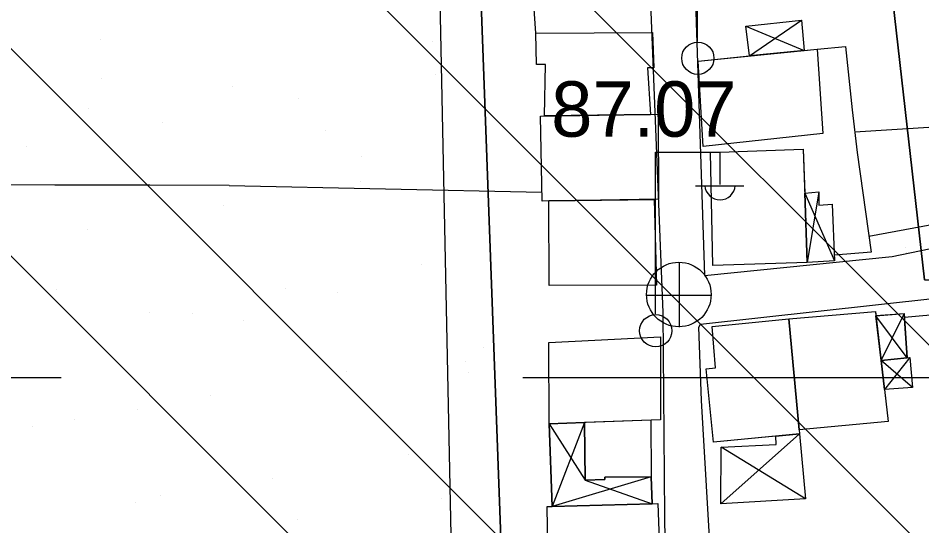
# Model space of a CAD drawing. Extents: x 417995 to 421451, y 4454518 to 4458015.
# Drawn here: x 420777.8 to 420875.7, y 4456840.8 to 4456895.8 of the extents above; entities that cross this region are included whole.
import ezdxf

# ---------------------------------------------------------------- set-up
doc = ezdxf.new("R2010")
doc.units = 0
for name, color, linetype in [('ADAKENARI', 7, 'Continuous'), ('B_Mesken', 7, 'Continuous'), ('B_Sundurma', 7, 'Continuous'), ('Default', 7, 'Continuous'), ('IPTAL', 7, 'Continuous'), ('PL_AYA_BOLGE_PARKI', 7, 'Continuous'), ('PL_KON_ONE_100', 7, 'Continuous'), ('S_Elektrik_Diregi', 7, 'Continuous'), ('S_Rogar_Kapagi', 7, 'Continuous'), ('Sinir_Cit_bir_taraf', 7, 'Continuous'), ('Sinir_Duvar_tek_tarafa_ait', 7, 'Continuous'), ('Sinir_itirazli_Mulkiyet', 7, 'Continuous'), ('Sinir_Tel_bir_taraf', 7, 'Continuous'), ('SN_TR_SIVILASMA', 7, 'Continuous'), ('SN_TR_TASKIN', 7, 'Continuous'), ('TR_AZGELISME', 7, 'Continuous'), ('TR_PARKALANI', 7, 'Continuous'), ('Y_Yol_Kotu', 7, 'Continuous'), ('Yol_Sose', 7, 'Continuous')]:
    doc.layers.add(name, color=color, linetype=linetype)

# ---------------------------------------------------------------- blocks, each defined once
blk = doc.blocks.new('POINT_DISPLAY')
at = {"layer": 'Default'}
blk.add_line((0, 0), (0, 0), dxfattribs=at)

msp = doc.modelspace()

# ---------------------------------------------------------------- linework, layer by layer
at = {"layer": 'ADAKENARI'}
msp.add_lwpolyline([(420690.216, 4456727.843), (420702.22, 4456777.332), (420833.071, 4456758.074), (420825.432, 4456965.198), (420865.081, 4456963.286), (420875.966, 4456867.477), (420899.953, 4456867.196), (420905.321, 4456894.056), (420931.656, 4456891.548), (420934.382, 4456915.01), (420948.576, 4456912.552), (420950.111, 4456929.822), (420970.414, 4456927.03), (420975.429, 4456950.378), (420999.982, 4456940.861)], dxfattribs=at)
at = {"layer": 'B_Mesken'}
for points in [[(420834.793, 4456885.243), (420834.888, 4456890.825), (420833.921, 4456890.811), (420833.859, 4456894.223), (420846.489, 4456894.272), (420846.64, 4456890.445), (420845.95, 4456890.443), (420846.272, 4456885.418)], [(420846.272, 4456885.418), (420834.793, 4456885.243), (420834.888, 4456890.825), (420833.921, 4456890.811), (420833.859, 4456894.223), (420846.489, 4456894.272), (420846.641, 4456890.445), (420845.95, 4456890.443)], [(420864.952, 4456883.354), (420851.986, 4456881.922), (420851.443, 4456891.182), (420864.336, 4456892.479)], [(420864.952, 4456883.354), (420851.986, 4456881.922), (420851.443, 4456891.182), (420857.014, 4456891.742), (420862.929, 4456892.337), (420864.336, 4456892.479)], [(420847.095, 4456885.431), (420847.131, 4456876.212), (420834.532, 4456876.026), (420834.344, 4456885.236)], [(420846.687, 4456876.206), (420835.267, 4456876.038), (420834.532, 4456876.027), (420834.344, 4456885.236), (420834.793, 4456885.243), (420846.272, 4456885.418), (420847.095, 4456885.431), (420847.131, 4456876.213)], [(420862.813, 4456881.653), (420863.243, 4456869.363), (420853.025, 4456869.044), (420852.77, 4456881.277)], [(420862.98, 4456876.897), (420863.243, 4456869.363), (420853.025, 4456869.044), (420852.77, 4456881.277), (420862.813, 4456881.653)], [(420846.687, 4456876.206), (420846.923, 4456866.914), (420835.304, 4456866.878), (420835.267, 4456876.037)], [(420835.267, 4456876.038), (420846.687, 4456876.206), (420846.923, 4456866.914), (420835.304, 4456866.878)], [(420870.635, 4456864.054), (420872.019, 4456852.155), (420862.364, 4456851.251), (420861.255, 4456863.266)], [(420870.69, 4456863.581), (420871.251, 4456858.761), (420871.618, 4456855.603), (420872.019, 4456852.155), (420862.364, 4456851.251), (420861.255, 4456863.266), (420870.635, 4456864.054)], [(420862.364, 4456851.251), (420862.408, 4456850.825), (420853.102, 4456849.899), (420852.307, 4456857.857), (420853.329, 4456857.952), (420852.938, 4456862.419), (420861.255, 4456863.266)], [(420862.364, 4456851.251), (420862.408, 4456850.825), (420859.84, 4456850.569), (420853.102, 4456849.899), (420852.307, 4456857.857), (420853.329, 4456857.952), (420852.938, 4456862.419), (420861.255, 4456863.266)], [(420839.122, 4456852.023), (420835.298, 4456851.877), (420835.257, 4456860.708), (420847.355, 4456861.326), (420847.349, 4456852.338)], [(420847.355, 4456861.326), (420847.349, 4456852.338), (420835.298, 4456851.877), (420835.258, 4456860.708)], [(420835.208, 4456833.795), (420835.085, 4456842.924), (420847.071, 4456843.254), (420847.376, 4456834.329)], [(420847.376, 4456834.329), (420835.208, 4456833.795), (420835.085, 4456842.924), (420835.603, 4456842.938), (420846.451, 4456843.237), (420847.071, 4456843.254)]]:
    msp.add_lwpolyline(points, close=True, dxfattribs=at)
at = {"layer": 'B_Sundurma'}
for p, q in [((420857.014, 4456891.742), (420862.617, 4456895.615)), ((420856.589, 4456894.98), (420862.928, 4456892.337)), ((420862.98, 4456876.897), (420866.22, 4456869.541)), ((420864.51, 4456877.012), (420863.243, 4456869.363)), ((420874.074, 4456859.033), (420870.69, 4456863.581)), ((420871.251, 4456858.761), (420873.763, 4456863.825)), ((420874.365, 4456859.061), (420871.618, 4456855.603)), ((420874.648, 4456855.823), (420871.251, 4456858.761)), ((420835.298, 4456851.877), (420839.208, 4456845.803)), ((420839.122, 4456852.023), (420835.603, 4456842.938)), ((420853.881, 4456843.216), (420862.408, 4456850.825)), ((420863.07, 4456843.759), (420853.929, 4456849.365)), ((420846.338, 4456846.15), (420835.603, 4456842.938)), ((420839.208, 4456845.803), (420846.451, 4456843.236))]:
    msp.add_line(p, q, dxfattribs=at)
for points in [[(420857.014, 4456891.742), (420856.589, 4456894.98), (420862.617, 4456895.615), (420862.928, 4456892.337)], [(420857.014, 4456891.742), (420856.589, 4456894.98), (420862.617, 4456895.615), (420862.929, 4456892.337)], [(420862.98, 4456876.897), (420864.51, 4456877.012), (420864.507, 4456875.576), (420865.961, 4456875.692), (420866.22, 4456869.541), (420863.243, 4456869.363)], [(420862.98, 4456876.897), (420864.51, 4456877.012), (420864.507, 4456875.576), (420865.961, 4456875.692), (420866.22, 4456869.541), (420863.243, 4456869.363)], [(420871.251, 4456858.761), (420870.69, 4456863.581), (420873.763, 4456863.826), (420874.074, 4456859.033)], [(420871.251, 4456858.761), (420874.074, 4456859.033), (420873.763, 4456863.825), (420870.69, 4456863.581)], [(420874.074, 4456859.033), (420874.365, 4456859.061), (420874.648, 4456855.823), (420871.618, 4456855.603), (420871.251, 4456858.761)], [(420874.074, 4456859.033), (420874.365, 4456859.061), (420874.648, 4456855.823), (420871.618, 4456855.603), (420871.251, 4456858.761)], [(420846.451, 4456843.236), (420846.338, 4456846.15), (420841.321, 4456846.129), (420841.323, 4456845.871), (420839.208, 4456845.803), (420839.122, 4456852.023), (420835.298, 4456851.877), (420835.603, 4456842.938)], [(420846.451, 4456843.237), (420835.603, 4456842.938), (420835.298, 4456851.877), (420839.122, 4456852.023), (420839.208, 4456845.803), (420841.323, 4456845.871), (420841.321, 4456846.129), (420846.338, 4456846.15)], [(420863.07, 4456843.759), (420853.881, 4456843.216), (420853.929, 4456849.365), (420859.904, 4456849.652), (420859.84, 4456850.569), (420862.408, 4456850.825)], [(420863.07, 4456843.759), (420853.881, 4456843.216), (420853.929, 4456849.365), (420859.904, 4456849.652), (420859.84, 4456850.569), (420862.408, 4456850.825)]]:
    msp.add_lwpolyline(points, close=True, dxfattribs=at)
at = {"layer": 'IPTAL'}
msp.add_lwpolyline([(420965.063, 4456570.679), (420990.332, 4456829.662), (421087.658, 4456798.214), (421089.368, 4456798.572), (421117.92, 4456845.773), (421087.685, 4456887.705), (421004.153, 4456947.181), (420973.587, 4456959.209), (420970.863, 4456960.281), (420965.201, 4456935.043), (420945.78, 4456938.133), (420942.69, 4456918.712), (420931.03, 4456920.567), (420928.895, 4456920.907), (420925.171, 4456897.499), (420901.763, 4456901.223), (420895.572, 4456871.925), (420880.454, 4456871.925), (420869.641, 4456968.037), (420821.971, 4456969.802), (420824.178, 4456862.656), (420826.165, 4456766.177), (420697.5, 4456784.751), (420683.044, 4456726.268)], dxfattribs=at)
at = {"layer": 'PL_AYA_BOLGE_PARKI'}
msp.add_lwpolyline([(420833.071, 4456758.074), (420825.432, 4456965.198), (420865.081, 4456963.286), (420875.966, 4456867.477), (420899.953, 4456867.196), (420905.321, 4456894.056), (420931.656, 4456891.548), (420934.382, 4456915.01), (420948.576, 4456912.552), (420950.111, 4456929.822), (420970.414, 4456927.03), (420975.429, 4456950.378), (420999.982, 4456940.861), (420910.154, 4457002.666)], dxfattribs=at)
at = {"layer": 'PL_KON_ONE_100'}
msp.add_lwpolyline([(420809.993, 4456617.842), (420959.974, 4456579.207), (420984.38, 4456839.223), (421087.006, 4456805.841), (421111.556, 4456846.793), (421082.65, 4456883.983), (420999.982, 4456940.861), (420975.429, 4456950.378), (420970.414, 4456927.03), (420950.111, 4456929.822), (420948.576, 4456912.552), (420934.382, 4456915.01), (420931.656, 4456891.548), (420905.321, 4456894.056), (420899.953, 4456867.196), (420875.966, 4456867.477), (420865.081, 4456963.286), (420825.432, 4456965.198), (420833.071, 4456758.074), (420702.22, 4456777.332), (420690.571, 4456729.306)], dxfattribs=at)
at = {"layer": 'S_Elektrik_Diregi'}
for p, q in [((420851.365, 4456893.333), (420851.365, 4456910.833)), ((420846.804, 4456863.811), (420846.804, 4456881.311)), ((420846.804, 4456881.311), (420853.804, 4456881.311)), ((420853.804, 4456877.811), (420853.804, 4456881.311)), ((420851.144, 4456877.671), (420856.394, 4456877.671))]:
    msp.add_line(p, q, dxfattribs=at)
for centre in [(420851.401, 4456891.498), (420846.84, 4456861.976)]:
    msp.add_circle(centre, 1.75, dxfattribs=at)
msp.add_arc((420853.805, 4456877.824), 1.658, 184.83843, 355.14641, dxfattribs=at)
at = {"layer": 'S_Rogar_Kapagi'}
for p, q in [((420849.397, 4456862.371), (420849.397, 4456869.371)), ((420845.827, 4456865.836), (420852.827, 4456865.836))]:
    msp.add_line(p, q, dxfattribs=at)
msp.add_circle((420849.344, 4456865.9), 3.5, dxfattribs=at)
at = {"layer": 'Sinir_Cit_bir_taraf'}
msp.add_lwpolyline([(420873.788, 4456863.441), (420878.206, 4456863.833), (420879.598, 4456858.806), (420880.114, 4456855.351), (420880.538, 4456851.52)], dxfattribs=at)
at = {"layer": 'Sinir_Duvar_tek_tarafa_ait'}
for points in [[(420864.336, 4456892.479), (420867.406, 4456892.78), (420868.12, 4456885.913), (420868.664, 4456881.281), (420870.172, 4456870.506), (420866.193, 4456870.18)], [(420846.301, 4456852.298), (420846.338, 4456846.15)]]:
    msp.add_lwpolyline(points, dxfattribs=at)
at = {"layer": 'Sinir_itirazli_Mulkiyet'}
msp.add_lwpolyline([(420800.639, 4456877.709), (420834.512, 4456876.981)], dxfattribs=at)
at = {"layer": 'Sinir_Tel_bir_taraf'}
for points in [[(420833.859, 4456894.223), (420832.64, 4456912.093)], [(420792.017, 4456877.732), (420781.737, 4456877.759), (420762.261, 4456877.871), (420758.7, 4456879.812), (420751.08, 4456893.312)], [(420868.4, 4456883.532), (420876.987, 4456884.083), (420877.711, 4456873.615), (420869.935, 4456872.2)], [(420800.639, 4456877.709), (420792.017, 4456877.732)]]:
    msp.add_lwpolyline(points, dxfattribs=at)
at = {"layer": 'SN_TR_SIVILASMA'}
for p, q in [((421281.591, 4456455.252), (420088.53, 4457648.314)), ((421281.36, 4456433.034), (420079.094, 4457635.3)), ((421280.896, 4456388.596), (420066.933, 4457602.559)), ((421280.665, 4456366.377), (420060.852, 4457586.189))]:
    msp.add_line(p, q, dxfattribs=at)
at = {"layer": 'SN_TR_TASKIN'}
for p, q in [((420682.431, 4456856.904), (420782.431, 4456856.904)), ((420832.431, 4456856.904), (420932.431, 4456856.904))]:
    msp.add_line(p, q, dxfattribs=at)
at = {"layer": 'TR_AZGELISME'}
msp.add_lwpolyline([(420809.993, 4456617.842), (420959.974, 4456579.207), (420984.38, 4456839.223), (421087.006, 4456805.841), (421111.556, 4456846.793), (421082.65, 4456883.983), (420999.982, 4456940.861), (420975.429, 4456950.378), (420970.414, 4456927.03), (420950.111, 4456929.822), (420948.576, 4456912.552), (420934.382, 4456915.01), (420931.656, 4456891.548), (420905.321, 4456894.056), (420899.953, 4456867.196), (420875.966, 4456867.477), (420865.081, 4456963.286), (420825.432, 4456965.198), (420833.071, 4456758.074), (420702.22, 4456777.332), (420690.571, 4456729.306)], dxfattribs=at)
at = {"layer": 'Yol_Sose'}
for points in [[(420826.968, 4456711.383), (420841.051, 4456704.683), (420841.405, 4456704.546), (420841.477, 4456704.562), (420841.598, 4456704.598), (420841.769, 4456704.717), (420842.008, 4456705.337), (420847.681, 4456725.111), (420848.791, 4456729.614), (420850.58, 4456742.795), (420849.979, 4456759.855), (420848.965, 4456786.129), (420848.177, 4456814.963), (420847.841, 4456841.933), (420847.638, 4456863.934), (420846.291, 4456897.426), (420845.755, 4456923.18), (420844.75, 4456955.22), (420844.436, 4456962.969)], [(420849.584, 4456962.641), (420850.321, 4456925.93), (420851.226, 4456895.355), (420852.12, 4456867.95), (420872.443, 4456870.007), (420881.711, 4456871.93), (420889.479, 4456874.344), (420892.041, 4456875.42), (420894.594, 4456876.643), (420896.469, 4456877.92), (420897.931, 4456879.098), (420902.71, 4456883.942), (420915.811, 4456897.226), (420926.576, 4456908.364), (420940.807, 4456923.792), (420944.299, 4456926.991), (420956.014, 4456934.258), (420970.186, 4456941.72)], [(420879.134, 4456801.998), (420862.668, 4456797.721), (420853.299, 4456796.623), (420852.984, 4456796.819), (420852.858, 4456819.244), (420852.882, 4456835.894), (420851.798, 4456854.433), (420851.524, 4456862.357), (420851.688, 4456862.694), (420877.197, 4456865.511), (420886.891, 4456867.458), (420895.165, 4456870.215), (420895.868, 4456870.282), (420896.158, 4456870.245), (420896.331, 4456870.111), (420896.547, 4456869.872), (420896.857, 4456869.331), (420896.815, 4456867.886), (420894.013, 4456851.626)]]:
    msp.add_lwpolyline(points, dxfattribs=at)

# ---------------------------------------------------------------- block references
at = {"layer": 'TR_PARKALANI', "xscale": 0.1, "yscale": 0.10000000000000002}
for p in [(420786.739, 4456893.476), (420822.607, 4456893.275), (420822.944, 4456889.706), (420786.77, 4456889.312), (420801.022, 4456888.421), (420873.921, 4456888.54), (420808.172, 4456887.101), (420785.382, 4456886.102), (420793.4, 4456884.496), (420811.116, 4456883.633), (420778.627, 4456881.892), (420814.926, 4456880.892), (420814.832, 4456878.121), (420800.06, 4456875.516), (420785.288, 4456872.912), (420873.897, 4456871.043), (420874.014, 4456870.474), (420821.493, 4456869.141), (420781.909, 4456866.406), (420806.721, 4456866.537), (420812.321, 4456866.12), (420791.948, 4456863.932), (420796.681, 4456863.801), (420802.223, 4456863.117), (420828.153, 4456860.161), (420826.225, 4456858.592), (420813.381, 4456857.557), (420826.57, 4456857.438), (420798.609, 4456854.952), (420790.733, 4456853.475), (420783.837, 4456852.347), (420779.304, 4456851.634), (420820.042, 4456848.577), (420805.269, 4456845.972), (420790.497, 4456843.367), (420793.208, 4456844.105), (420823.62, 4456843.819), (420807.98, 4456841.5)]:
    msp.add_blockref('POINT_DISPLAY', p, dxfattribs=at)

# ---------------------------------------------------------------- texts
at = {"layer": 'Y_Yol_Kotu'}
msp.add_text('87.07', height=6, dxfattribs=at).set_placement((420835.516, 4456882.995))

doc.saveas('drawing.dxf')
